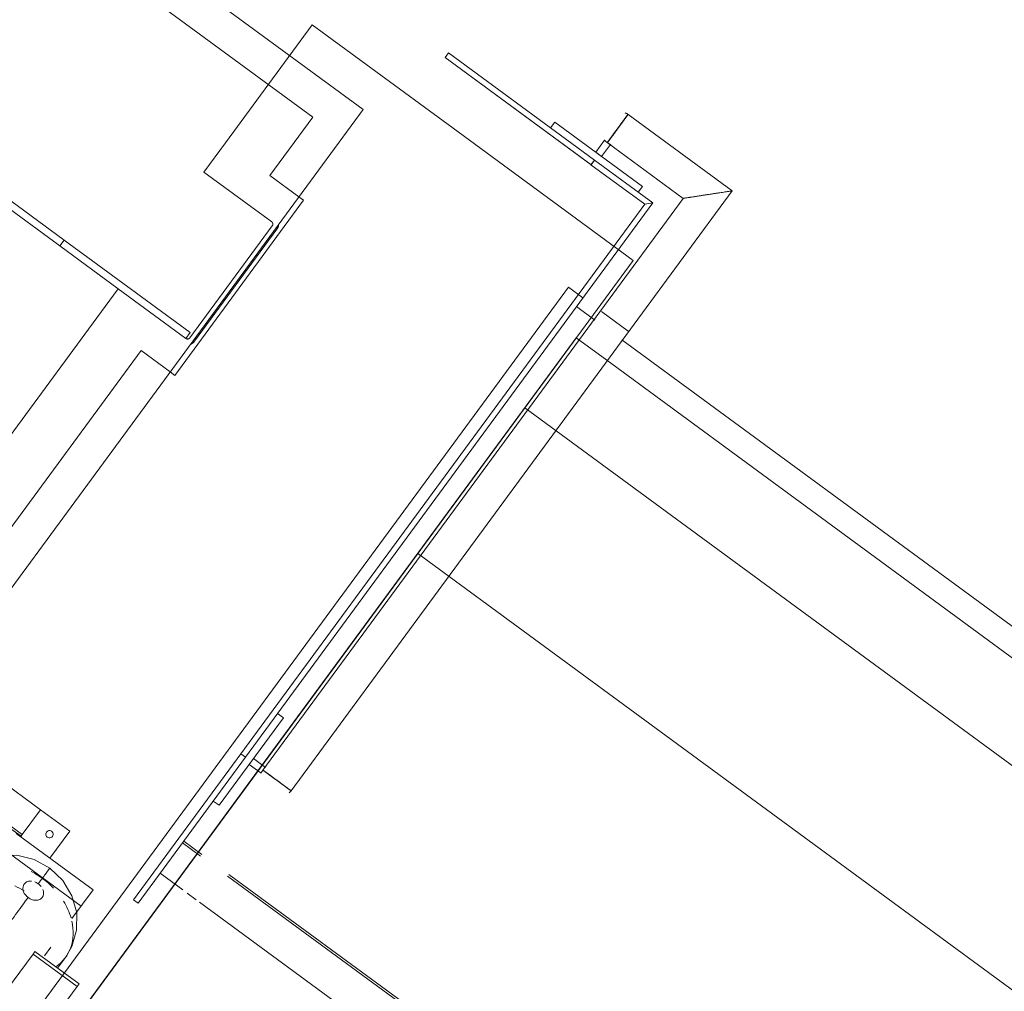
# Model space of a CAD drawing. Header units: metres. Extents: x 135583 to 135939, y 457896 to 458258.
# Tile 284 of 599: x 135790.13 to 135791.49, y 457940.16 to 457941.5. Entities that reach past the tile are written whole.
import ezdxf

# ---------------------------------------------------------------- set-up
doc = ezdxf.new("R2010")
doc.units = ezdxf.units.M
doc.linetypes.add('Hidden', pattern=[4, 2, -2])
doc.layers.add('NIEUWE INSTALLATIE', color=250, linetype='Continuous', lineweight=0)

msp = doc.modelspace()

# ---------------------------------------------------------------- linework, layer by layer
at = {"layer": 'NIEUWE INSTALLATIE'}
for p, q in [((135790.609, 457941.3778), (135789.5602, 457942.146)), ((135790.7266, 457941.4557), (135790.7219, 457941.4493)), ((135790.7266, 457941.4557), (135790.7219, 457941.4493)), ((135790.7219, 457941.4493), (135790.7266, 457941.4557)), ((135790.9281, 457941.3077), (135790.7266, 457941.4557)), ((135790.9281, 457941.3077), (135790.7266, 457941.4557)), ((135790.7266, 457941.4557), (135790.9281, 457941.3077)), ((135790.7219, 457941.4493), (135790.918, 457941.3052)), ((135790.7219, 457941.4493), (135790.918, 457941.3052)), ((135790.9234, 457941.3013), (135790.7219, 457941.4493)), ((135788.8095, 457941.4051), (135790.1634, 457940.4104)), ((135790.0761, 457940.6525), (135790.609, 457941.3778)), ((135790.9565, 457941.3463), (135790.9745, 457941.3708)), ((135791.1182, 457941.2652), (135790.9745, 457941.3708)), ((135790.8676, 457941.3521), (135790.8736, 457941.3602)), ((135790.8736, 457941.3602), (135790.9945, 457941.2714)), ((135790.9602, 457941.3513), (135790.9639, 457941.3564)), ((135790.93, 457941.3187), (135790.9421, 457941.3353)), ((135790.9502, 457941.3293), (135790.938, 457941.3128)), ((135790.9459, 457941.3319), (135790.9464, 457941.3326)), ((135790.9459, 457941.3319), (135791.0507, 457941.2549)), ((135790.938, 457941.3128), (135790.93, 457941.3187)), ((135790.918, 457941.3052), (135790.9234, 457941.3013)), ((135790.918, 457941.3052), (135790.9234, 457941.3013)), ((135790.9233, 457941.3012), (135790.9281, 457941.3077)), ((135790.9234, 457941.3013), (135790.9281, 457941.3077)), ((135790.9234, 457941.3013), (135790.9281, 457941.3077)), ((135790.9281, 457941.3077), (135790.9234, 457941.3013)), ((135791.0087, 457941.2485), (135790.9281, 457941.3077)), ((135790.9233, 457941.3012), (135790.9975, 457941.2468)), ((135790.5093, 457940.4365), (135791.1182, 457941.2652)), ((135790.9945, 457941.2714), (135790.9885, 457941.2633)), ((135790.4462, 457940.4829), (135791.0087, 457941.2485)), ((135791.0507, 457941.2549), (135790.4704, 457940.4651)), ((135791.0087, 457941.2485), (135790.9975, 457941.2468)), ((135790.9975, 457941.2468), (135790.4398, 457940.4876)), ((135790.3761, 457941.0575), (135790.4898, 457941.2122)), ((135790.9288, 457941.0867), (135790.9035, 457941.1053)), ((135792.0761, 457940.2439), (135790.966, 457941.0594)), ((135790.4906, 457940.5433), (135790.4987, 457940.5374)), ((135790.4987, 457940.5374), (135790.4099, 457940.4165)), ((135790.4398, 457940.4876), (135790.2918, 457940.2861)), ((135790.2918, 457940.2861), (135790.4398, 457940.4876)), ((135790.4462, 457940.4829), (135790.4398, 457940.4876)), ((135790.4462, 457940.4829), (135790.4398, 457940.4876)), ((135790.4398, 457940.4876), (135790.4462, 457940.4829)), ((135790.2982, 457940.2814), (135790.4462, 457940.4829)), ((135790.4462, 457940.4829), (135790.2982, 457940.2814)), ((135790.4513, 457940.4729), (135790.4572, 457940.481)), ((135790.4679, 457940.4608), (135790.4513, 457940.4729)), ((135790.4572, 457940.481), (135790.4738, 457940.4688)), ((135790.4848, 457940.4546), (135790.4802, 457940.458)), ((135790.5093, 457940.4365), (135790.4848, 457940.4545)), ((135790.4099, 457940.4165), (135790.4018, 457940.4224)), ((135790.1634, 457940.4104), (135790.1381, 457940.376)), ((135790.1382, 457940.3761), (135790.1634, 457940.4104)), ((135790.1634, 457940.4104), (135790.2037, 457940.3808)), ((135790.1364, 457940.3737), (135790.1114, 457940.392)), ((135790.1134, 457940.3942), (135790.1381, 457940.376)), ((135790.1295, 457940.3777), (135790.2359, 457940.2995)), ((135790.2037, 457940.3808), (135790.1762, 457940.3434)), ((135790.1381, 457940.376), (135790.1364, 457940.3737)), ((135790.1364, 457940.3737), (135790.137, 457940.3745)), ((135790.3593, 457940.3645), (135790.3841, 457940.3463)), ((135790.3859, 457940.3487), (135790.361, 457940.3669)), ((135790.3285, 457940.3226), (135790.3597, 457940.2996)), ((135790.4217, 457940.3187), (135790.914, 457939.957)), ((135790.9158, 457939.9594), (135790.4235, 457940.3211)), ((135790.2068, 457940.2599), (135790.2359, 457940.2995)), ((135790.2918, 457940.2861), (135790.2982, 457940.2814)), ((135790.2982, 457940.2814), (135790.2918, 457940.2861)), ((135790.366, 457940.295), (135790.3782, 457940.2861)), ((135790.383, 457940.2825), (135790.8873, 457939.9121)), ((135790.2982, 457940.2814), (135790.2982, 457940.2814)), ((135790.153, 457940.2109), (135790.1557, 457940.2146)), ((135790.1557, 457940.2146), (135790.2165, 457940.1699)), ((135790.1778, 457940.2204), (135790.169, 457940.2085)), ((135790.1085, 457940.1504), (135790.153, 457940.2109)), ((135790.153, 457940.2109), (135790.2138, 457940.1662)), ((135790.187, 457940.1916), (135790.1977, 457940.2061)), ((135790.1236, 457940.0435), (135790.2138, 457940.1662)), ((135790.2138, 457940.1662), (135790.2165, 457940.1699))]:
    msp.add_line(p, q, dxfattribs=at)
at = {"layer": 'NIEUWE INSTALLATIE', "linetype": 'Hidden'}
for p, q in [((135790.5391, 457941.3671), (135789.572, 457942.0776)), ((135790.5391, 457941.3671), (135789.572, 457942.0776)), ((135790.4186, 457941.3315), (135790.5384, 457941.4946)), ((135790.4186, 457941.3315), (135790.5384, 457941.4946)), ((135790.7399, 457941.3466), (135790.5384, 457941.4946)), ((135790.7399, 457941.3466), (135790.5384, 457941.4946)), ((135790.19, 457941.1892), (135789.8676, 457941.4261)), ((135790.19, 457941.1892), (135789.8676, 457941.4261)), ((135789.8736, 457941.4341), (135790.1959, 457941.1973)), ((135789.8736, 457941.4341), (135790.1959, 457941.1973)), ((135790.4799, 457941.2865), (135790.5391, 457941.3671)), ((135790.4799, 457941.2865), (135790.5391, 457941.3671)), ((135790.7399, 457941.3466), (135790.9817, 457941.169)), ((135790.7399, 457941.3466), (135790.9817, 457941.169)), ((135790.389, 457941.2912), (135790.4186, 457941.3315)), ((135790.389, 457941.2912), (135790.4186, 457941.3315)), ((135788.818, 457941.3069), (135790.2195, 457940.2772)), ((135788.818, 457941.3069), (135790.2195, 457940.2772)), ((135790.389, 457941.2912), (135790.4825, 457941.2225)), ((135790.389, 457941.2912), (135790.4825, 457941.2225)), ((135790.5201, 457941.2569), (135790.4799, 457941.2865)), ((135790.5201, 457941.2569), (135790.4799, 457941.2865)), ((135790.5266, 457941.2522), (135790.349, 457941.0104)), ((135790.5266, 457941.2522), (135790.349, 457941.0104)), ((135790.5201, 457941.2569), (135790.5266, 457941.2522)), ((135790.5201, 457941.2569), (135790.5266, 457941.2522)), ((135790.4833, 457941.2169), (135790.3697, 457941.0622)), ((135790.4833, 457941.2169), (135790.3697, 457941.0622)), ((135790.1959, 457941.1973), (135790.19, 457941.1892)), ((135790.1959, 457941.1973), (135790.19, 457941.1892)), ((135790.1959, 457941.1973), (135790.37, 457941.0694)), ((135790.1959, 457941.1973), (135790.37, 457941.0694)), ((135790.2705, 457941.1301), (135790.19, 457941.1892)), ((135790.2705, 457941.1301), (135790.19, 457941.1892)), ((135790.9817, 457941.169), (135789.1465, 457938.6711)), ((135790.9817, 457941.169), (135789.1465, 457938.6711)), ((135789.7702, 457939.605), (135790.8922, 457941.1322)), ((135789.7702, 457939.605), (135790.8922, 457941.1322)), ((135790.241, 457941.0897), (135790.2706, 457941.13)), ((135790.241, 457941.0897), (135790.2706, 457941.13)), ((135790.3641, 457941.0614), (135790.2706, 457941.13)), ((135790.3641, 457941.0614), (135790.2706, 457941.13)), ((135790.8922, 457941.1322), (135790.9123, 457941.1174)), ((135790.8922, 457941.1322), (135790.9123, 457941.1174)), ((135790.9377, 457941.0988), (135790.9748, 457941.0715)), ((135790.9377, 457941.0988), (135790.9748, 457941.0715)), ((135789.3467, 457939.8725), (135790.241, 457941.0897)), ((135789.3467, 457939.8725), (135790.241, 457941.0897)), ((135790.37, 457941.0694), (135790.3641, 457941.0614)), ((135790.37, 457941.0694), (135790.3641, 457941.0614)), ((135790.4671, 457940.4691), (135790.9029, 457941.0623)), ((135790.9452, 457941.0313), (135790.9029, 457941.0623)), ((135790.9452, 457941.0313), (135790.9029, 457941.0623)), ((135790.0654, 457940.7224), (135790.3022, 457941.0447)), ((135790.0654, 457940.7224), (135790.3022, 457941.0447)), ((135790.3022, 457941.0447), (135790.3425, 457941.0151)), ((135790.3022, 457941.0447), (135790.3425, 457941.0151)), ((135790.9453, 457941.0312), (135792.0553, 457940.2157)), ((135790.349, 457941.0104), (135790.3425, 457941.0151)), ((135790.349, 457941.0104), (135790.3425, 457941.0151)), ((135790.8322, 457940.9656), (135792.2826, 457939.9)), ((135790.8322, 457940.9656), (135792.2826, 457939.9)), ((135790.6842, 457940.7641), (135792.1346, 457939.6986)), ((135792.1346, 457939.6986), (135790.6842, 457940.7641)), ((135790.6842, 457940.7641), (135792.1346, 457939.6986)), ((135792.1346, 457939.6986), (135790.6842, 457940.7641)), ((135790.3794, 457940.3497), (135790.4656, 457940.4671)), ((135790.4671, 457940.4691), (135790.4656, 457940.4671)), ((135790.4671, 457940.4691), (135790.4656, 457940.4671)), ((135790.3794, 457940.3497), (135789.8146, 457939.581)), ((135790.3794, 457940.3497), (135789.8146, 457939.581))]:
    msp.add_line(p, q, dxfattribs=at)
at = {"layer": 'NIEUWE INSTALLATIE', "flags": 128}
for points in [[(135790.1762, 457940.3297), (135790.1545, 457940.3417), (135790.1305, 457940.3475), (135790.1062, 457940.3467), (135790.0834, 457940.3394), (135790.0638, 457940.3264), (135790.0518, 457940.3133)], [(135790.1762, 457940.3297), (135790.1941, 457940.3125), (135790.2068, 457940.2914), (135790.2133, 457940.268), (135790.2132, 457940.2441), (135790.2066, 457940.2214), (135790.1977, 457940.2061)]]:
    msp.add_lwpolyline(points, dxfattribs=at)
at = {"layer": 'NIEUWE INSTALLATIE', "extrusion": (0, 0, -1)}
for centre, major_axis, ratio, start_param, end_param in [((135790.9602, 457941.3513), (-0.0143, -0.0195), 0.000001, 4.072259, 10.205354), ((135790.9602, 457941.3513), (-0.0143, -0.0195), 0.000001, 4.539184, 10.467936), ((135790.9602, 457941.3513), (0.0143, 0.0195), 0.000001, 3.926991, 6.283185), ((135790.9602, 457941.3513), (-0.0143, -0.0195), 0.000001, 1.836215, 2.308761), ((135790.9602, 457941.3513), (0.0227, -0.0082), 1, 2.049606, 2.067769), ((135790.9602, 457941.3513), (0.0241, 0.0012), 1, 1.993471, 2.25527), ((135790.9602, 457941.3513), (0.022, 0.0099), 1, 2.418121, 2.549368), ((135790.4899, 457940.4508), (0.0163, -0.0178), 1, 2.737991, 2.872999), ((135790.4899, 457940.4508), (0.0195, -0.0143), 0.000001, 0, 3.926991), ((135790.4899, 457940.4508), (0.0195, -0.0143), 0.000001, 0, 5.063268), ((135790.4899, 457940.4508), (0.0195, -0.0143), 0.000001, 5.067619, 5.327869), ((135790.4899, 457940.4508), (0.0195, -0.0143), 0.000001, 5.331155, 5.497787), ((135790.4899, 457940.4508), (-0.0195, 0.0143), 0.000001, 2.490222, 2.617994)]:
    msp.add_ellipse(centre, major_axis=major_axis, ratio=ratio, start_param=start_param, end_param=end_param, dxfattribs=at)
at = {"layer": 'NIEUWE INSTALLATIE'}
msp.add_ellipse((135790.9602, 457941.3514), major_axis=(0.0143, 0.0195), ratio=0.000001, dxfattribs=at)
for centre, major_axis, ratio, start_param, end_param in [((135790.9602, 457941.3514), (-0.0143, -0.0195), 0.000001, 0.261799, 5.759587), ((135790.9602, 457941.3514), (-0.0143, -0.0195), 0.000001, 4.968127, 5.235988), ((135790.4801, 457941.2193), (-0.0037, -0.0114), 1, 1.253984, 1.777583), ((135790.3664, 457941.0646), (0.0115, -0.0034), 1, 5.410572, 5.934171), ((135790.4899, 457940.4508), (-0.0195, 0.0143), 0.000001, 5.50261, 7.073406), ((135790.4899, 457940.4508), (-0.0195, 0.0143), 0.000001, 0.257734, 1.043158), ((135790.4899, 457940.4508), (-0.0195, 0.0143), 0.000001, 0.785398, 0.802729), ((135790.1757, 457940.3765), (0.00296, 0.00403), 1, 0, 3.141593), ((135790.1757, 457940.3765), (-0.0035, 0.00357), 1, 1.731679, 4.873272), ((135790.1248, 457940.2597), (-0.0729, 0.0536), 0.766044, 4.712389, 4.914127), ((135790.1248, 457940.2597), (-0.0729, 0.0536), 0.766044, 4.487545, 4.712389), ((135790.1079, 457940.2368), (-0.0729, 0.0536), 0.766044, 4.823727, 4.984813), ((135790.1248, 457940.2597), (-0.0729, 0.0536), 0.766044, 3.924343, 4.226033), ((135790.1248, 457940.2597), (-0.0729, 0.0536), 0.766044, 2.876792, 3.865106)]:
    msp.add_ellipse(centre, major_axis=major_axis, ratio=ratio, start_param=start_param, end_param=end_param, dxfattribs=at)
at = {"layer": 'NIEUWE INSTALLATIE', "linetype": 'Hidden'}
for centre, major_axis, start_param, end_param in [((135790.4801, 457941.2193), (0.00298, 0.00267), 5.442774, 6.489972), ((135790.4801, 457941.2193), (-0.00094, 0.00389), 3.842002, 5.412799), ((135790.4801, 457941.2193), (0.00298, 0.00267), 5.442774, 6.489972), ((135790.4801, 457941.2193), (-0.00094, 0.00389), 3.842002, 5.412799), ((135790.3664, 457941.0646), (-0.00181, 0.00357), 2.039382, 3.610179), ((135790.3664, 457941.0646), (-0.00181, 0.00357), 2.039382, 3.610179), ((135790.3664, 457941.0646), (-0.00181, 0.00357), 2.039382, 3.08658), ((135790.3664, 457941.0646), (-0.00181, 0.00357), 2.039382, 3.08658)]:
    msp.add_ellipse(centre, major_axis=major_axis, ratio=1, start_param=start_param, end_param=end_param, dxfattribs=at)
at = {"layer": 'NIEUWE INSTALLATIE'}
for points in [[(135790.9704, 457941.3732), (135790.971, 457941.3729), (135790.9715, 457941.3726), (135790.972, 457941.3723)], [(135790.9744, 457941.3708), (135790.9734, 457941.3716), (135790.9722, 457941.3723), (135790.971, 457941.3729)], [(135790.9436, 457941.3337), (135790.9432, 457941.3341), (135790.9428, 457941.3346), (135790.9424, 457941.335)], [(135790.9428, 457941.3346), (135790.9437, 457941.3336), (135790.9448, 457941.3327), (135790.9459, 457941.3319)], [(135790.4683, 457940.4616), (135790.4689, 457940.4629), (135790.4696, 457940.464), (135790.4704, 457940.4651)], [(135790.5093, 457940.4365), (135790.5085, 457940.4354), (135790.5076, 457940.4344), (135790.5066, 457940.4335)], [(135790.1603, 457940.3081), (135790.1625, 457940.3111), (135790.1667, 457940.3167), (135790.1714, 457940.3232), (135790.1747, 457940.3277), (135790.1763, 457940.3299), (135790.1762, 457940.3297), (135790.175, 457940.3281), (135790.1741, 457940.3269)], [(135790.1642, 457940.3044), (135790.1636, 457940.3051), (135790.1624, 457940.3064), (135790.161, 457940.3076), (135790.1603, 457940.3081)], [(135790.0837, 457940.2038), (135790.0856, 457940.2064), (135790.0898, 457940.2121), (135790.0971, 457940.222), (135790.1052, 457940.2331), (135790.1138, 457940.2448), (135790.1226, 457940.2568), (135790.1312, 457940.2684), (135790.1392, 457940.2794), (135790.1441, 457940.286), (135790.1463, 457940.289)]]:
    msp.add_open_spline(points, degree=3, dxfattribs=at)
for points, knots in [([(135791.1182, 457941.2652), (135791.1182, 457941.2652), (135791.1176, 457941.2652), (135791.1157, 457941.2649), (135791.1138, 457941.2646), (135791.1117, 457941.2642), (135791.1098, 457941.264), (135791.1078, 457941.2637), (135791.105, 457941.2632), (135791.102, 457941.2628), (135791.0994, 457941.2624), (135791.0974, 457941.2621), (135791.0953, 457941.2617), (135791.0932, 457941.2614), (135791.091, 457941.2611), (135791.0888, 457941.2607), (135791.0866, 457941.2604), (135791.0844, 457941.2601), (135791.0822, 457941.2597), (135791.08, 457941.2594), (135791.0778, 457941.2591), (135791.0757, 457941.2587), (135791.0736, 457941.2584), (135791.0715, 457941.2581), (135791.0695, 457941.2578), (135791.0675, 457941.2575), (135791.0657, 457941.2572), (135791.0633, 457941.2568), (135791.061, 457941.2565), (135791.059, 457941.2562), (135791.0572, 457941.2559), (135791.0551, 457941.2556), (135791.0532, 457941.2553), (135791.0513, 457941.255), (135791.0507, 457941.2549), (135791.0507, 457941.2549)], [0, 0, 0, 0, 0.083333, 0.125, 0.166667, 0.208333, 0.229167, 0.25, 0.291667, 0.333333, 0.354167, 0.375, 0.395833, 0.416667, 0.4375, 0.458333, 0.479167, 0.5, 0.520833, 0.541667, 0.5625, 0.583333, 0.604167, 0.625, 0.645833, 0.666667, 0.6875, 0.708333, 0.75, 0.770833, 0.791667, 0.833333, 0.875, 0.916667, 1, 1, 1, 1]), ([(135790.1507, 457940.3118), (135790.1498, 457940.3118), (135790.147, 457940.3118), (135790.1427, 457940.3102), (135790.1396, 457940.3064), (135790.1387, 457940.3018), (135790.1396, 457940.2971), (135790.1418, 457940.2933), (135790.1442, 457940.2907), (135790.1456, 457940.2895), (135790.1463, 457940.289)], [-0.7777778, -0.7777778, -0.7777778, -0.7777778, -0.7222222, -0.5833333, -0.4444444, -0.3333333, -0.2222222, -0.1111111, -0.0555556, 0, 0, 0, 0]), ([(135790.1603, 457940.3081), (135790.1594, 457940.3088), (135790.1579, 457940.3097), (135790.1563, 457940.3104), (135790.1556, 457940.3107)], [-1, -1, -1, -1, -0.9305556, -0.8888889, -0.8888889, -0.8888889, -0.8888889]), ([(135790.1463, 457940.289), (135790.1472, 457940.2883), (135790.1491, 457940.2871), (135790.1533, 457940.2855), (135790.1585, 457940.2849), (135790.1639, 457940.2869), (135790.167, 457940.2907), (135790.1679, 457940.2953), (135790.1673, 457940.2985), (135790.1667, 457940.3)], [-1, -1, -1, -1, -0.9305556, -0.8611111, -0.7222222, -0.5833333, -0.4444444, -0.3333333, -0.2222222, -0.2222222, -0.2222222, -0.2222222])]:
    msp.add_open_spline(points, degree=3, knots=knots, dxfattribs=at)

doc.saveas('drawing.dxf')
